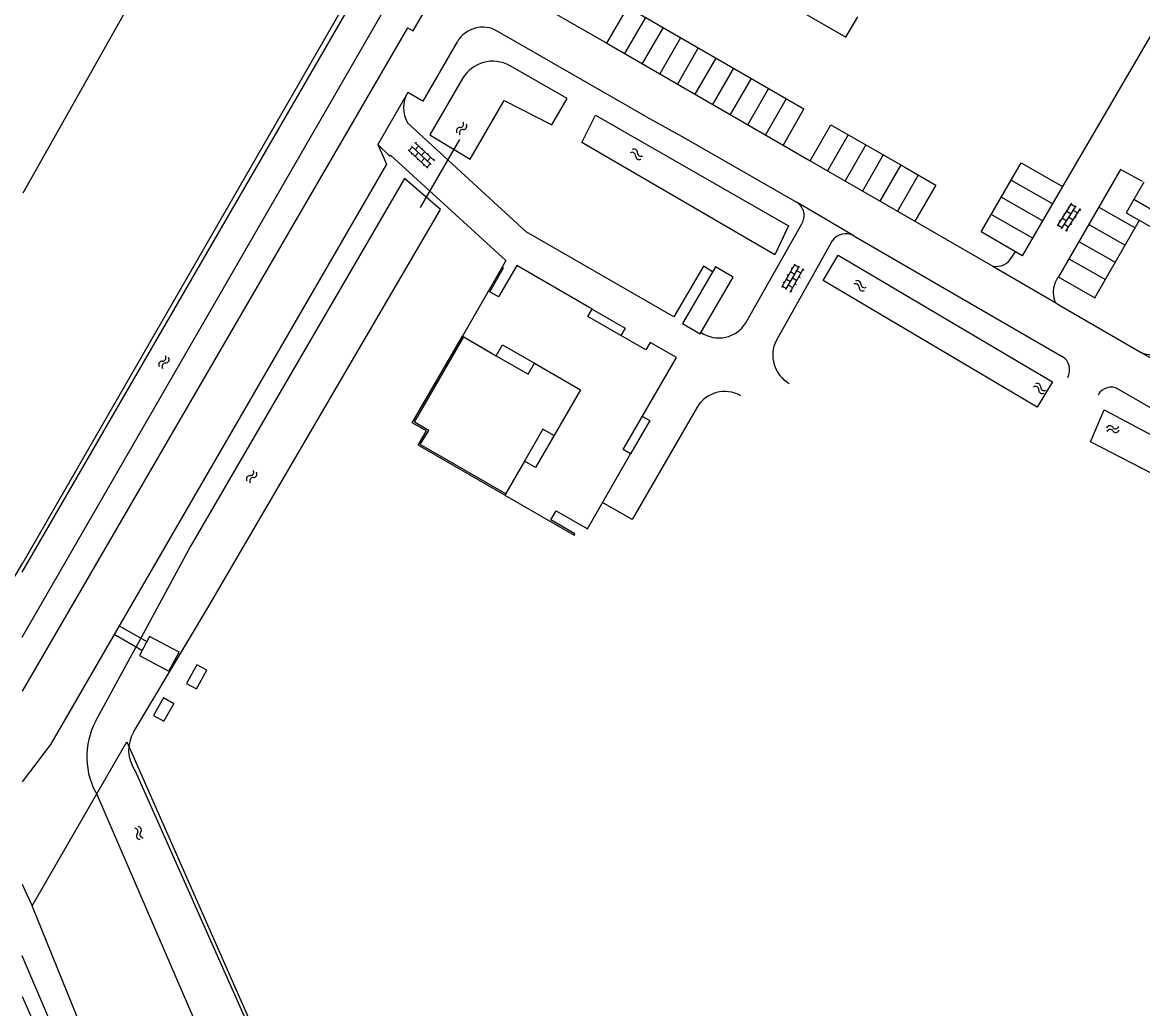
# Model space of a CAD drawing. Extents: x 148816 to 151297, y 399515 to 402500.
# Drawn here: x 151000 to 151136.7, y 400348.2 to 400468.6 of the extents above; entities that cross this region are included whole.
import ezdxf

# ---------------------------------------------------------------- set-up
doc = ezdxf.new("R2010")
doc.units = 0
for name, color, linetype in [('B01 Hoofdgebouw  [T] Norm', 7, 'Continuous'), ('B01 Hoofdgebouw secundair [T] Norm', 7, 'Continuous'), ('B01 hoofgebouw', 7, 'Continuous'), ('B02 Bijgebouw  [T] Norm', 7, 'Continuous'), ('B03 Overig opstal  [T] Norm', 7, 'Continuous'), ('G02 sectiegrens', 7, 'Continuous'), ('S02 Open verharding  Norm', 7, 'Continuous'), ('S05 Water  Norm', 7, 'Continuous'), ('T01 Muur  [T] Norm', 7, 'Continuous'), ('T04 Haag heg  [D] Gem', 7, 'Continuous'), ('T09 Insteek water  [T] Norm', 7, 'Continuous'), ('V00 Kant verharding algemeen  [T] Norm', 7, 'Continuous'), ('V00 Kant verharding algemeen secundair  [T] Gem', 7, 'Continuous'), ('W10 Duiker  [T] Gem', 7, 'Continuous')]:
    doc.layers.add(name, color=color, linetype=linetype)

msp = doc.modelspace()

# ---------------------------------------------------------------- linework, layer by layer
at = {"layer": 'B01 Hoofdgebouw  [T] Norm'}
msp.add_line((151069.57, 400433.63), (151069.57, 400433.63), dxfattribs=at)
msp.add_lwpolyline([(151076.14, 400428.65), (151069.06, 400432.75), (151069.57, 400433.63), (151060.39, 400438.95), (151058.16, 400435.12), (151057.07, 400435.75), (151058.76, 400438.67), (151058.59, 400438.77), (151053.73, 400430.33), (151057.87, 400427.94), (151058.64, 400429.27), (151062.54, 400427.02), (151068.14, 400423.79), (151062.65, 400414.3), (151061.32, 400415.07), (151058.92, 400410.92), (151067.37, 400406.05), (151067.47, 400406.22), (151064.53, 400407.92), (151065.17, 400409.02), (151069, 400406.81), (151074.26, 400415.96), (151073.36, 400416.48), (151079.86, 400427.72), (151076.67, 400429.57), (151076.14, 400428.65)], dxfattribs=at)
at = {"layer": 'B01 Hoofdgebouw secundair [T] Norm'}
for points in [[(151069.57, 400433.63), (151073.58, 400431.3), (151073.08, 400430.43)], [(151057.87, 400427.94), (151061.77, 400425.69), (151062.54, 400427.02)], [(151075.7, 400420.53), (151076.62, 400420.02), (151074.26, 400415.96)], [(151064.9, 400418.2), (151063.57, 400418.97), (151061.32, 400415.07)]]:
    msp.add_lwpolyline(points, dxfattribs=at)
at = {"layer": 'B01 hoofgebouw'}
for points in [[(151076.14, 400428.65), (151069.06, 400432.75), (151069.57, 400433.63), (151060.39, 400438.95), (151058.16, 400435.12), (151057.07, 400435.75), (151058.76, 400438.67), (151058.59, 400438.77), (151053.73, 400430.33), (151053.9, 400430.23), (151057.87, 400427.94), (151058.64, 400429.27), (151062.54, 400427.02), (151068.14, 400423.79), (151062.65, 400414.3), (151061.32, 400415.07), (151059.02, 400411.1), (151058.92, 400410.92), (151067.37, 400406.05), (151067.47, 400406.22), (151064.53, 400407.92), (151065.17, 400409.02), (151069, 400406.81), (151074.26, 400415.96), (151073.36, 400416.48), (151079.86, 400427.72), (151076.67, 400429.57), (151076.14, 400428.65)], [(151080.59, 400431.89), (151082.75, 400430.63), (151086.77, 400437.55), (151084.61, 400438.81), (151080.59, 400431.89)], [(151069.57, 400433.63), (151073.58, 400431.3), (151073.08, 400430.43)], [(151057.87, 400427.94), (151061.77, 400425.69), (151062.54, 400427.02)], [(151075.7, 400420.53), (151076.62, 400420.02), (151074.26, 400415.96)], [(151064.9, 400418.2), (151063.57, 400418.97), (151061.32, 400415.07)]]:
    msp.add_lwpolyline(points, dxfattribs=at)
at = {"layer": 'B02 Bijgebouw  [T] Norm'}
msp.add_line((151136.89, 400449.12), (151135.68, 400447.02), dxfattribs=at)
for points in [[(151142.67, 400445.79), (151141.45, 400443.67), (151135.68, 400447.02)], [(151080.59, 400431.89), (151082.75, 400430.63), (151086.77, 400437.55), (151084.61, 400438.81), (151080.59, 400431.89)]]:
    msp.add_lwpolyline(points, dxfattribs=at)
at = {"layer": 'B03 Overig opstal  [T] Norm'}
for points in [[(151020.08, 400387.91), (151021.29, 400387.26), (151022.53, 400389.55), (151021.32, 400390.2)], [(151017.27, 400386.18), (151016.03, 400384.04), (151017.28, 400383.32), (151018.52, 400385.46)]]:
    msp.add_lwpolyline(points, close=True, dxfattribs=at)
at = {"layer": 'G02 sectiegrens'}
for points in [[(151001.24, 400360.79), (151012.79, 400380.79)], [(151012.79, 400380.79), (151031.07, 400339.27), (151110.11, 400335.57)], [(151000, 400363.43), (151000.35, 400362.69)], [(151000.35, 400362.69), (151001.24, 400360.79)], [(151007.94, 400344.24), (151001.24, 400360.79)]]:
    msp.add_lwpolyline(points, dxfattribs=at)
at = {"layer": 'S02 Open verharding  Norm'}
for p, q in [((151050.34, 400451.73), (151047.91, 400453.96)), ((151048.02, 400453.86), (151048.13, 400453.97)), ((151049.53, 400450.84), (151047.1, 400453.08)), ((151047.21, 400452.97), (151047.62, 400453.42)), ((151047.58, 400452.64), (151047.48, 400452.53)), ((151049.94, 400451.29), (151047.51, 400453.52)), ((151047.95, 400452.3), (151048.36, 400452.74)), ((151048.39, 400453.52), (151047.99, 400453.08)), ((151048.72, 400452.4), (151049.13, 400452.84)), ((151048.76, 400453.18), (151048.86, 400453.29)), ((151049.5, 400452.51), (151049.6, 400452.62)), ((151048.32, 400451.96), (151048.22, 400451.85)), ((151048.69, 400451.62), (151049.09, 400452.06)), ((151049.05, 400451.28), (151048.95, 400451.17)), ((151049.42, 400450.95), (151049.83, 400451.39)), ((151049.46, 400451.73), (151049.87, 400452.17)), ((151050.23, 400451.83), (151050.34, 400451.94)), ((151126.36, 400443.78), (151128.13, 400446.56)), ((151126.87, 400443.45), (151128.64, 400446.24)), ((151127.37, 400443.13), (151129.15, 400445.92)), ((151127.79, 400446.01), (151127.66, 400446.09)), ((151128.05, 400446.43), (151128.56, 400446.11)), ((151129.07, 400445.79), (151129.19, 400445.71)), ((151126.71, 400444.33), (151126.58, 400444.41)), ((151126.98, 400444.75), (151127.49, 400444.42)), ((151127.25, 400445.17), (151127.12, 400445.25)), ((151127.52, 400445.59), (151128.02, 400445.27)), ((151127.75, 400444.85), (151128.26, 400444.52)), ((151128.8, 400445.37), (151128.29, 400445.69)), ((151128.53, 400444.95), (151128.65, 400444.86)), ((151126.44, 400443.9), (151126.95, 400443.58)), ((151127.22, 400444), (151127.72, 400443.68)), ((151127.45, 400443.26), (151127.58, 400443.18)), ((151127.99, 400444.1), (151128.12, 400444.02)), ((151092.7, 400436.31), (151094.34, 400439.17)), ((151094.26, 400439.04), (151094.78, 400438.74)), ((151093.22, 400436.01), (151094.86, 400438.87)), ((151093.52, 400437.74), (151093.39, 400437.81)), ((151093.74, 400435.71), (151095.38, 400438.58)), ((151093.77, 400438.17), (151094.29, 400437.88)), ((151094.02, 400438.61), (151093.89, 400438.68)), ((151095.06, 400438.01), (151094.54, 400438.31)), ((151094.81, 400437.58), (151094.94, 400437.5)), ((151095.31, 400438.45), (151095.44, 400438.37)), ((151092.78, 400436.44), (151093.3, 400436.14)), ((151093.02, 400436.87), (151092.89, 400436.94)), ((151093.27, 400437.3), (151093.79, 400437.01)), ((151093.55, 400436.57), (151094.07, 400436.28)), ((151094.04, 400437.44), (151094.56, 400437.14)), ((151094.31, 400436.71), (151094.45, 400436.64)), ((151093.82, 400435.84), (151093.95, 400435.77))]:
    msp.add_line(p, q, dxfattribs=at)
at = {"layer": 'S05 Water  Norm'}
for centre, start, end in [((151053.42, 400455.37), 86.9791, 210.8341), ((151053.8, 400455.14), 86.9791, 210.8341), ((151053.46, 400456.22), 266.9791, 30.8341), ((151053.85, 400455.99), 266.9791, 30.8341), ((151074.45, 400452.35), 357.7466, 121.6017), ((151074.68, 400452.74), 357.7466, 121.6017), ((151075.53, 400452.71), 177.7466, 301.6017), ((151075.3, 400452.32), 177.7466, 301.6017), ((151101.72, 400436.31), 358.0514, 121.9065), ((151101.95, 400436.69), 358.0514, 121.9065), ((151102.57, 400436.28), 178.0514, 301.9065), ((151102.8, 400436.67), 178.0514, 301.9065), ((151017.11, 400426.85), 88.8932, 212.7482), ((151017.5, 400426.63), 88.8932, 212.7482), ((151017.13, 400427.7), 268.8932, 32.7482), ((151017.52, 400427.48), 268.8932, 32.7482), ((151123.66, 400423.76), 357.6256, 121.4806), ((151123.89, 400424.15), 357.6256, 121.4806), ((151124.73, 400424.12), 177.6256, 301.4806), ((151124.51, 400423.73), 177.6256, 301.4806), ((151132.74, 400418.98), 33.3389, 157.1939), ((151132.78, 400418.53), 33.3389, 157.1939), ((151133.45, 400419.45), 213.3389, 337.1939), ((151133.49, 400419), 213.3389, 337.1939), ((151027.81, 400412.88), 87.2927, 211.1477), ((151028.2, 400412.65), 87.2927, 211.1477), ((151027.85, 400413.73), 267.2927, 31.1477), ((151028.24, 400413.5), 267.2927, 31.1477), ((151013.72, 400369.85), 321.7806, 85.6356), ((151014.39, 400369.32), 141.7806, 265.6356), ((151014.13, 400370.03), 321.7806, 85.6356), ((151014.8, 400369.5), 141.7806, 265.6356)]:
    msp.add_arc(centre, 0.425, start, end, dxfattribs=at)
at = {"layer": 'T01 Muur  [T] Norm'}
for points in [[(151058.92, 400410.92), (151048.33, 400417.04), (151049.34, 400418.76), (151047.61, 400419.77), (151053.73, 400430.33)], [(151059.02, 400411.1), (151048.6, 400417.11), (151049.62, 400418.83), (151047.88, 400419.84), (151053.91, 400430.23)]]:
    msp.add_lwpolyline(points, dxfattribs=at)
at = {"layer": 'T04 Haag heg  [D] Gem'}
msp.add_line((150991.19, 400387.57), (151000.09, 400402.68), dxfattribs=at)
msp.add_lwpolyline([(151019.14, 400500), (151046.36, 400483.03), (151000.09, 400402.68)], dxfattribs=at)
at = {"layer": 'T09 Insteek water  [T] Norm'}
for p, q in [((151024.62, 400491.28), (151000.07, 400447.77)), ((151000, 400393.6), (151052.44, 400484.56)), ((151000, 400401.52), (151047.16, 400483.04)), ((151066.53, 400459.34), (151059.55, 400463.33)), ((151053.76, 400461.77), (151049.76, 400454.9)), ((151054.67, 400451.95), (151058.85, 400459.11)), ((151058.85, 400459.11), (151064.66, 400456.11)), ((151064.66, 400456.11), (151066.53, 400459.34)), ((151068.33, 400453.97), (151069.98, 400457.31)), ((151046.66, 400449.58), (151020.51, 400404.6)), ((151022.56, 400396.98), (151051.07, 400445.8)), ((151020.51, 400404.6), (151014.48, 400393.48)), ((151013.61, 400382), (151022.56, 400396.98)), ((151014.48, 400393.48), (151013.9, 400392.42)), ((151008.99, 400383.36), (151013.9, 400392.42)), ((151028.9, 400343.29), (151013.78, 400377.31)), ((151024.08, 400339.89), (151009.24, 400374.16))]:
    msp.add_line(p, q, dxfattribs=at)
msp.add_lwpolyline([(151069.98, 400457.31), (151093.55, 400443.81), (151091.85, 400440.25), (151068.33, 400453.97)], close=True, dxfattribs=at)
for points in [[(151049.76, 400454.9), (151054.67, 400451.95)], [(151051.07, 400445.8), (151046.66, 400449.58)], [(151093.39, 400443.46), (151091.85, 400440.25)], [(151097.76, 400437.11), (151099.61, 400440.23), (151125.75, 400424.77), (151123.9, 400421.65), (151097.76, 400437.11)], [(151143.1, 400410.9), (151130.37, 400417.43), (151132.05, 400421.35), (151145, 400414.48)]]:
    msp.add_lwpolyline(points, dxfattribs=at)
for centre, radius, start, end in [((151057.43, 400459.64), 4.25, 60.2187, 149.8721), ((151017.14, 400378.98), 9.25, 151.7346, 211.3786), ((151017.33, 400379.79), 4.33, 149.2836, 214.8682)]:
    msp.add_arc(centre, radius, start, end, dxfattribs=at)
at = {"layer": 'V00 Kant verharding algemeen  [T] Norm'}
for p, q in [((151150.46, 400488.91), (151126.99, 400448.6)), ((151047.04, 400467.98), (151000, 400386.98)), ((151053.11, 400466.27), (151048.91, 400459.01)), ((151076.13, 400457.14), (151057.99, 400467.58)), ((151076.13, 400457.14), (151080.46, 400454.75)), ((151117.04, 400443.07), (151121.92, 400451.49)), ((151121.92, 400451.49), (151126.99, 400448.6)), ((151101.5, 400442.57), (151094.59, 400446.63)), ((151135.69, 400447.02), (151134.74, 400445.39)), ((151130.91, 400434.99), (151136.36, 400444.47)), ((151134.74, 400445.39), (151140.62, 400442.03)), ((151126.05, 400436.75), (151126.46, 400437.57)), ((151126.46, 400437.57), (151130.91, 400434.99)), ((151011.25, 400393.96), (151014.63, 400392)), ((151011.85, 400394.99), (151015.23, 400393.04)), ((151015.55, 400393.68), (151014.31, 400391.36)), ((151019.16, 400391.75), (151015.55, 400393.68)), ((151014.31, 400391.36), (151017.91, 400389.44)), ((151017.91, 400389.44), (151019.16, 400391.75)), ((151003.46, 400380.5), (151000, 400375.91)), ((151000, 400349.72), (151001.6, 400346.16))]:
    msp.add_line(p, q, dxfattribs=at)
for points in [[(151047.04, 400467.98), (151047.74, 400467.61), (151056.58, 400482.96), (151079.51, 400522.79), (151081.2, 400525.75), (151085.39, 400522.39)], [(151087.2, 400477.89), (151085.76, 400475.36), (151100.51, 400466.84), (151102.01, 400469.33)], [(151060.43, 400472.41), (151071.36, 400466.09), (151073.92, 400470.48), (151095.41, 400458.07), (151092.88, 400453.65), (151096.18, 400451.73), (151098.68, 400456.13), (151107.72, 400450.96), (151111.5, 400448.77), (151108.95, 400444.36), (151118.46, 400438.86)], [(151048.91, 400459.01), (151047.06, 400460.07), (151043.43, 400453.72)], [(151084.26, 400438.2), (151083.14, 400438.86), (151079.53, 400432.7), (151061.53, 400443.07), (151047.04, 400456.38)], [(151080.46, 400454.75), (151094.59, 400446.63)], [(151043.43, 400453.72), (151044.48, 400451.34), (151003.46, 400380.5)], [(151043.43, 400453.72), (151044.89, 400452.32), (151044.96, 400452.41), (151059.04, 400439.55), (151058.59, 400438.77)], [(151136.74, 400449.19), (151134.07, 400450.68), (151126.47, 400437.56)], [(151088.32, 400431.94), (151095.14, 400444.03)], [(151120.8, 400439.97), (151121.23, 400440.63), (151117.04, 400443.07)], [(151098.87, 400441.95), (151092.05, 400429.84)], [(151101.5, 400442.57), (151126.94, 400427.85)], [(151126.14, 400434.41), (151126.82, 400433.99), (151136.59, 400428.35)], [(151146.56, 400416.49), (151133.78, 400423.88)], [(151082.38, 400421.65), (151074.44, 400407.95), (151070.84, 400410.01)]]:
    msp.add_lwpolyline(points, dxfattribs=at)
for centre, radius, start, end in [((151056.21, 400464.48), 3.57, 60.0661, 150.0161), ((151050.23, 400458.21), 3.68, 149.5549, 209.6996), ((151093.58, 400445.06), 1.87, 326.7124, 57.2207), ((151100.51, 400440.88), 1.96, 59.4776, 146.7781), ((151118.81, 400441.15), 2.32, 261.2469, 329.2096), ((151128.73, 400435.68), 2.89, 158.1665, 206.0413), ((151085.03, 400433.98), 3.87, 236.0472, 328.2457), ((151095.59, 400428.02), 3.98, 152.84, 240.2428), ((151137.77, 400430.73), 2.66, 243.6028, 318.858), ((151125.94, 400426.22), 1.91, 330.7471, 58.3653), ((151132.91, 400422.29), 1.81, 61.0918, 150.4528), ((151085.75, 400419.64), 3.93, 60.5345, 149.1196)]:
    msp.add_arc(centre, radius, start, end, dxfattribs=at)
at = {"layer": 'V00 Kant verharding algemeen secundair  [T] Gem'}
for p, q in [((151076.07, 400469.24), (151073.53, 400464.84)), ((151078.22, 400468), (151075.68, 400463.6)), ((151080.36, 400466.76), (151077.82, 400462.36)), ((151071.36, 400466.09), (151092.88, 400453.65)), ((151082.51, 400465.52), (151079.97, 400461.11)), ((151084.66, 400464.28), (151082.12, 400459.87)), ((151086.81, 400463.04), (151084.27, 400458.63)), ((151088.96, 400461.79), (151086.42, 400457.39)), ((151091.11, 400460.55), (151088.57, 400456.15)), ((151093.26, 400459.31), (151090.72, 400454.9)), ((151100.83, 400454.9), (151098.3, 400450.51)), ((151102.96, 400453.67), (151100.43, 400449.28)), ((151096.18, 400451.73), (151108.95, 400444.36)), ((151105.1, 400452.45), (151102.56, 400448.05)), ((151107.23, 400451.23), (151104.69, 400446.82)), ((151109.37, 400450), (151106.82, 400445.59)), ((151120.72, 400449.39), (151125.79, 400446.49)), ((151126.99, 400448.6), (151122.07, 400440.14)), ((151119.52, 400447.28), (151124.59, 400444.39)), ((151131.4, 400446.08), (151135.83, 400443.55)), ((151118.32, 400445.18), (151123.35, 400442.31)), ((151130.19, 400443.98), (151134.63, 400441.45)), ((151128.98, 400441.89), (151133.42, 400439.35)), ((151122.07, 400440.14), (151121.23, 400440.63)), ((151127.76, 400439.79), (151132.22, 400437.25)), ((151118.46, 400438.86), (151126.14, 400434.41)), ((151136.59, 400428.35), (151147.35, 400422.1))]:
    msp.add_line(p, q, dxfattribs=at)
at = {"layer": 'W10 Duiker  [T] Gem'}
msp.add_line((151029.67, 400285.42), (151000, 400354.68), dxfattribs=at)
msp.add_lwpolyline([(151053.4, 400454.33), (151048.59, 400446.02)], dxfattribs=at)

doc.saveas('drawing.dxf')
